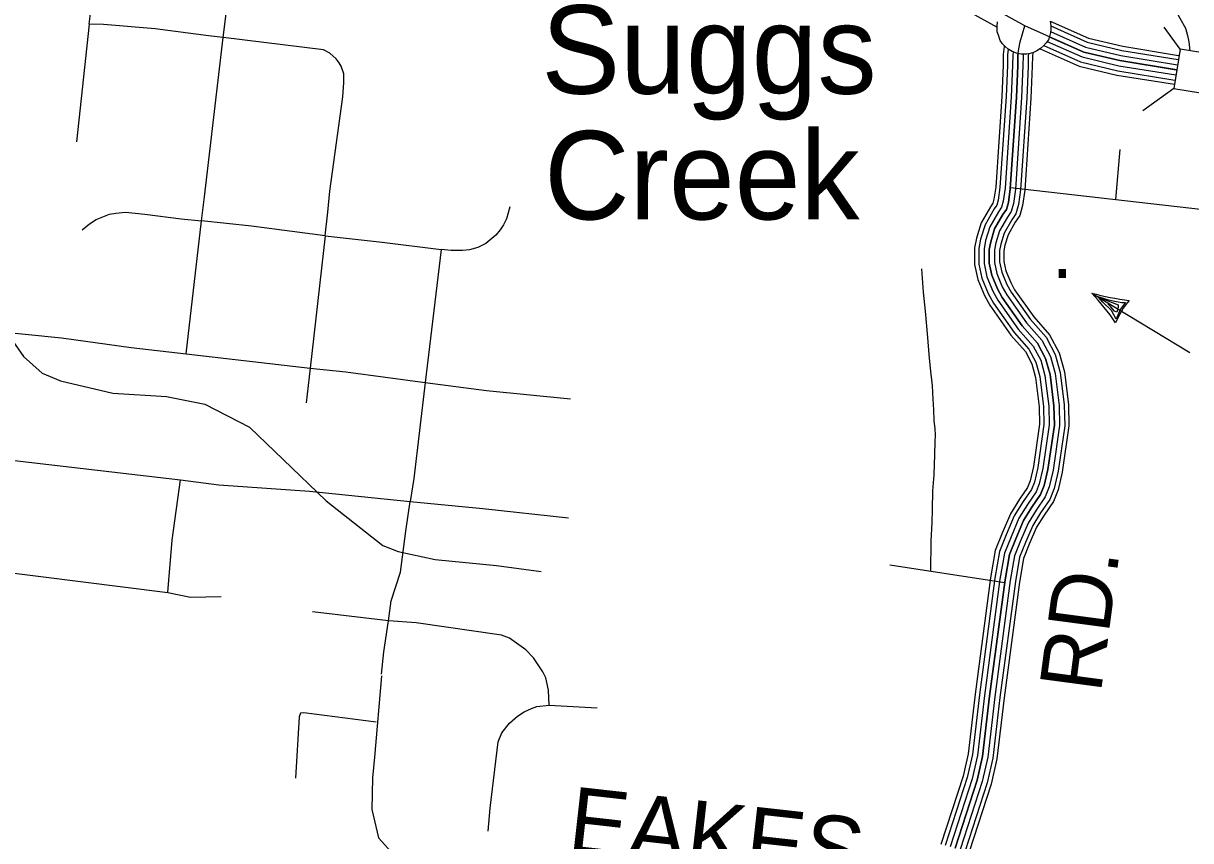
# Model space of a CAD drawing. Extents: x 1788175 to 1969470, y 584502 to 738744.
# Drawn here: x 1816177 to 1823147, y 645368 to 650246 of the extents above; entities that cross this region are included whole.
import ezdxf

# ---------------------------------------------------------------- set-up
doc = ezdxf.new("R2010")
doc.units = 0
for name, color, linetype in [('DESIGN - ROW - Right-of-Way and Easement Labels', 7, 'Continuous'), ('DESIGN - TRANSPORTATION - Text', 7, 'Continuous'), ('DESIGN - UTILITIES - Cable (Overhead) with Text', 7, 'Continuous'), ('DESIGN - UTILITIES - Cable (Underground) with Text', 7, 'Continuous'), ('SURVEY - CONTOURS - Index with Text', 7, 'Continuous'), ('SURVEY - DRAINAGE - Storm Sewer', 7, 'Continuous'), ('SURVEY - TRANSPORTATION - Roads', 7, 'Continuous'), ('SURVEY - VEGETATION - Features with Text', 7, 'Continuous')]:
    doc.layers.add(name, color=color, linetype=linetype)

msp = doc.modelspace()

# ---------------------------------------------------------------- linework, layer by layer
at = {"layer": 'DESIGN - TRANSPORTATION - Text'}
for points in [[(1822434.2, 650808.2), (1822477.6, 650779.4), (1822503.8, 650750.3), (1822541.7, 650700.7), (1822568, 650674.5), (1822600, 650648.2), (1822643.8, 650627.8), (1822675.8, 650616.1), (1822705, 650598.6), (1822742.9, 650578.2), (1822789.6, 650554.9), (1822839.1, 650525.8), (1822906.2, 650487.8), (1822947, 650458.7), (1822984.9, 650426.6), (1823049, 650339.2), (1823081.1, 650277.9), (1823116.1, 650216.7), (1823127.8, 650173), (1823136.5, 650135.1), (1823142.1, 650082)], [(1816114.6, 648350.2), (1816178.8, 648258.4), (1816288.8, 648157.5), (1816398.8, 648111.6), (1816710.5, 648038.2), (1817031.3, 648019.8), (1817260.5, 647974), (1817526.3, 647836.3), (1817728, 647643.6), (1817984.6, 647395.9), (1818323.8, 647129.8), (1818415.5, 647093.1), (1818635.5, 647047.2), (1819002.2, 647010.5), (1819268, 646973.8)]]:
    msp.add_lwpolyline(points, dxfattribs=at)
at = {"layer": 'DESIGN - UTILITIES - Cable (Overhead) with Text'}
for p, q in [((1822555.6, 648636.7), (1823141.2, 648282.6)), ((1822585.7, 648618.4), (1822641.2, 648599.7)), ((1822622.6, 648581.2), (1822597.1, 648612.7)), ((1822597.1, 648612.7), (1822714.1, 648566.8)), ((1822641.2, 648599.7), (1822692, 648587.5)), ((1822673.8, 648532.9), (1822622.6, 648581.2)), ((1822670.3, 648553.7), (1822652.7, 648571.7)), ((1822692.5, 648529.1), (1822670.3, 648553.7)), ((1822702.4, 648479.8), (1822673.8, 648532.9)), ((1822692, 648587.5), (1822736.1, 648580.7)), ((1822706.3, 648523.2), (1822692.5, 648529.1)), ((1822726.5, 648538.2), (1822702.4, 648479.8)), ((1822713.7, 648549.7), (1822706.3, 648523.2)), ((1822714.1, 648566.8), (1822713.7, 648549.7)), ((1822757, 648580.4), (1822726.5, 648538.2)), ((1822736.1, 648580.7), (1822757, 648580.4))]:
    msp.add_line(p, q, dxfattribs=at)
for centre, radius, start, end in [((1822967.1, 650133.4), 1552.3, 254.62844, 263.05621), ((1821551, 647681.3), 1386.4, 34.12013, 43.55867), ((1823189.7, 648253.3), 532.3, 140.41166, 157.27006)]:
    msp.add_arc(centre, radius, start, end, dxfattribs=at)
at = {"layer": 'SURVEY - CONTOURS - Index with Text'}
for points in [[(1823063.4, 649968.8), (1822723.7, 650023.9), (1822509.3, 650074.9), (1822155.9, 650231.9), (1820814.4, 650974.9)], [(1820771.9, 650898.2), (1821991.9, 650222.5)], [(1821740.2, 645323.2), (1821872.2, 645729.1), (1821904.3, 645871), (1821946.4, 646230.8), (1822038.7, 646924.5), (1822064.8, 647076.5), (1822102.8, 647170.5), (1822148.8, 647278.4), (1822198.8, 647358.4), (1822250.7, 647434.4), (1822272.7, 647488.4), (1822294.8, 647584.3), (1822332.9, 647848.2), (1822330, 647963.8), (1822307.1, 648150.1), (1822280.2, 648246.8), (1822232.5, 648337.8), (1822141.5, 648439.9), (1822021.8, 648609.7), (1821994, 648660.9), (1821959.3, 648743.3), (1821944, 648815.6), (1821944.1, 648860.4), (1821944.1, 648897.2), (1821952.8, 648942.8), (1821976.1, 649019.5), (1822026.1, 649105.5), (1822046.1, 649135.5), (1822058.1, 649177.5), (1822069.8, 649259.3), (1822106.4, 649805.2), (1822114.5, 649993.1), (1822115.4, 650055), (1822119.9, 650094), (1822128.6, 650135.1), (1822155.9, 650231.9)], [(1822308.5, 650259), (1822537.2, 650157.4), (1822740.7, 650109), (1823074.2, 650054.9)], [(1822310.4, 650197.2), (1822519.3, 650104.4), (1822729.8, 650054.3), (1823068.1, 649999.5)], [(1822312.1, 650230.4), (1822529.3, 650133.9), (1822735.8, 650084.7), (1823072.3, 650030.2)], [(1822290.2, 650138.3), (1822499.4, 650045.4), (1822717.6, 649993.5), (1823057.9, 649938.3)], [(1822302.8, 650166.6), (1822509.3, 650074.9), (1822723.7, 650023.9), (1823061.1, 649969.2)], [(1822034.1, 650112.2), (1822033.2, 650108.1), (1822027.7, 650060.7), (1822026.8, 649995.7), (1822018.8, 649810), (1821982.5, 649268.5), (1821972.1, 649195.9), (1821965.5, 649172.8), (1821951.6, 649151.9), (1821895.1, 649054.8), (1821867.5, 648963.8), (1821856.4, 648905.5), (1821856.4, 648860.5), (1821856.3, 648806.5), (1821875.2, 648717), (1821914.8, 648622.8), (1821947.1, 648563.4), (1822072.7, 648385.2), (1822159.8, 648287.6), (1822198.1, 648214.3), (1822220.8, 648132.8), (1822242.4, 647957.4), (1822245, 647853.4), (1822208.5, 647600.4), (1822188.8, 647514.9), (1822173, 647476.2), (1822125.3, 647406.4), (1822070.8, 647319.1), (1822021.8, 647204.1), (1821979.9, 647100.6), (1821952, 646937.7), (1821859.4, 646241.7), (1821817.7, 645885.8), (1821787.6, 645752.3), (1821655.2, 645345.5)], [(1822057.3, 650092.3), (1822053.4, 650059.1), (1822052.5, 649994.9), (1822044.5, 649808.6), (1822008.1, 649265.8), (1821997.3, 649190.5), (1821989.1, 649161.8), (1821973.4, 649138.3), (1821918.9, 649044.5), (1821892.5, 648957.6), (1821882.1, 648903.1), (1821882.1, 648860.4), (1821882, 648809.2), (1821899.8, 648724.7), (1821938, 648634), (1821969, 648577), (1822092.9, 648401.3), (1822181.1, 648302.3), (1822222.2, 648223.8), (1822246.1, 648137.9), (1822268.1, 647959.3), (1822270.8, 647851.9), (1822233.8, 647595.7), (1822213.4, 647507.1), (1822195.8, 647463.9), (1822146.9, 647392.3), (1822093.6, 647307.2), (1822045.5, 647194.2), (1822004.8, 647093.5), (1821977.4, 646933.9), (1821884.9, 646238.5), (1821843.1, 645881.5), (1821812.4, 645745.5), (1821680.1, 645338.9)], [(1822086.6, 650076.4), (1822084.4, 650057.1), (1822083.5, 649994), (1822075.4, 649806.9), (1822039, 649262.6), (1822027.7, 649184), (1822017.6, 649148.7), (1821999.7, 649121.9), (1821947.5, 649032), (1821922.6, 648950.2), (1821913.1, 648900.2), (1821913.1, 648860.4), (1821913, 648812.4), (1821929.5, 648734), (1821966, 648647.5), (1821995.4, 648593.4), (1822117.2, 648420.6), (1822206.8, 648320.1), (1822251.2, 648235.3), (1822276.6, 648144), (1822299.1, 647961.6), (1822301.8, 647850.1), (1822264.3, 647590), (1822243.1, 647497.7), (1822223.3, 647449.1), (1822172.8, 647375.4), (1822121.2, 647292.8), (1822074.1, 647182.3), (1822034.8, 647085), (1822008.1, 646929.2), (1821915.7, 646234.7), (1821873.7, 645876.2), (1821842.3, 645737.3), (1821710.1, 645331.1)], [(1822116.7, 650066.3), (1822115.4, 650055), (1822114.5, 649993.1), (1822106.4, 649805.2), (1822069.8, 649259.3), (1822058.1, 649177.5), (1822046.1, 649135.5), (1822026.1, 649105.5), (1821976.1, 649019.5), (1821952.8, 648942.8), (1821944.1, 648897.2), (1821944.1, 648860.4), (1821944, 648815.6), (1821959.3, 648743.3), (1821994, 648660.9), (1822021.8, 648609.7), (1822141.5, 648439.9), (1822232.5, 648337.8), (1822280.2, 648246.8), (1822307.1, 648150.1), (1822330, 647963.8), (1822332.9, 647848.2), (1822294.8, 647584.3), (1822272.7, 647488.4), (1822250.7, 647434.4), (1822198.8, 647358.4), (1822148.8, 647278.4), (1822102.8, 647170.5), (1822064.8, 647076.5), (1822038.7, 646924.5), (1821946.4, 646230.8), (1821904.3, 645871), (1821872.2, 645729.1), (1821740.2, 645323.2)], [(1822147.4, 650062.4), (1822146.4, 650053), (1822145.5, 649992.2), (1822137.3, 649803.5), (1822100.7, 649256.1), (1822088.5, 649171), (1822074.5, 649122.3), (1822052.4, 649089.1), (1822004.7, 649007.1), (1821982.9, 648935.3), (1821975.1, 648894.3), (1821975.1, 648860.4), (1821975, 648818.8), (1821989, 648752.6), (1822021.9, 648674.4), (1822048.1, 648626.1), (1822165.8, 648459.2), (1822258.1, 648355.6), (1822309.1, 648258.3), (1822337.6, 648156.1), (1822361, 647966.1), (1822363.9, 647846.4), (1822325.3, 647578.6), (1822302.4, 647479), (1822278.2, 647419.6), (1822224.7, 647341.4), (1822176.4, 647264), (1822131.4, 647158.6), (1822094.8, 647068), (1822069.4, 646919.9), (1821977.2, 646227), (1821934.9, 645865.8), (1821902.2, 645720.8), (1821770.2, 645315.3)], [(1822178.9, 650064.2), (1822177.3, 650051), (1822176.5, 649991.3), (1822168.3, 649801.8), (1822131.5, 649252.8), (1822118.8, 649164.5), (1822103, 649109.2), (1822078.7, 649072.7), (1822033.3, 648994.6), (1822013, 648927.9), (1822006.1, 648891.4), (1822006.1, 648860.3), (1822006, 648822), (1822018.7, 648761.9), (1822049.9, 648687.8), (1822074.5, 648642.5), (1822190.1, 648478.5), (1822283.8, 648373.4), (1822338.1, 648269.7), (1822368.1, 648162.2), (1822391.9, 647968.4), (1822395, 647844.5), (1822355.8, 647572.9), (1822332, 647469.6), (1822305.7, 647404.8), (1822250.7, 647324.5), (1822203.9, 647249.7), (1822160, 647146.7), (1822124.8, 647059.4), (1822100, 646915.2), (1822008, 646223.1), (1821965.5, 645860.5), (1821932.1, 645712.6), (1821800.2, 645307.5)], [(1822204.5, 650070.6), (1822202, 650049.4), (1822201.2, 649990.6), (1822193, 649800.4), (1822156.1, 649250.2), (1822143.1, 649159.3), (1822125.7, 649098.7), (1822099.7, 649059.6), (1822056.1, 648984.7), (1822037.1, 648922), (1822030.8, 648889.1), (1822030.8, 648860.3), (1822030.7, 648824.6), (1822042.4, 648769.3), (1822072.2, 648698.5), (1822095.5, 648655.6), (1822209.5, 648493.9), (1822304.3, 648387.6), (1822361.2, 648278.9), (1822392.4, 648167.1), (1822416.6, 647970.2), (1822419.7, 647843.1), (1822380.1, 647568.4), (1822355.7, 647462.1), (1822327.5, 647393.1), (1822271.4, 647310.9), (1822225.9, 647238.2), (1822182.9, 647137.2), (1822148.7, 647052.6), (1822124.5, 646911.5), (1822032.5, 646220.1), (1821989.9, 645856.4), (1821955.9, 645706), (1821824.2, 645301.2)], [(1822248.3, 650094.8), (1822481.2, 649991.4), (1822706.5, 649937.8), (1823049.5, 649882.2)], [(1822270.5, 650113.1), (1822489.4, 650015.9), (1822711.5, 649963.1), (1823052.1, 649907.8)]]:
    msp.add_lwpolyline(points, dxfattribs=at)
at = {"layer": 'SURVEY - DRAINAGE - Storm Sewer'}
for p, q in [((1823083.4, 650092.2), (1822989.3, 650222.8)), ((1823045.4, 649857.7), (1822861.2, 649724.9))]:
    msp.add_line(p, q, dxfattribs=at)
msp.add_lwpolyline([(1823317.9, 650054.2), (1823083.4, 650092.2), (1823045.4, 649857.7), (1823279.9, 649819.7)], close=True, dxfattribs=at)
at = {"layer": 'SURVEY - TRANSPORTATION - Roads'}
for points in [[(1816570.4, 650241), (1816587.4, 650385.4), (1816603.6, 650483.3), (1816613.8, 650570.2), (1816637.8, 650697.9), (1816646.7, 650764.1)], [(1817371, 650162.2), (1817419.2, 650558.4)], [(1816570.4, 650241), (1816493.5, 649538.8)], [(1816570.4, 650241), (1816493.5, 649538.8)], [(1817371, 650162.2), (1817283.4, 650172.5), (1816964, 650213.1), (1816654.6, 650240.2), (1816570.4, 650241)], [(1817258, 649211.6), (1817371, 650162.2)], [(1818061.7, 650010.4), (1818045.6, 650033.4), (1818007, 650067.5), (1817968.5, 650088.1), (1817371, 650162.2)], [(1817979.8, 648977), (1817995.6, 649118.9), (1818006, 649245.5), (1818085.4, 649807.2), (1818091.2, 649893), (1818090.6, 649944.7), (1818075.2, 649991.1), (1818061.7, 650010.4)], [(1822724.4, 649493.8), (1822697.4, 649195.4)], [(1822070.4, 649267.1), (1823292.3, 649127.4), (1823308.4, 649128.5), (1823328.3, 649130.5), (1823347.3, 649137.5), (1823377.6, 649153.8), (1823384.3, 649157.7), (1823440.1, 649205.9)], [(1817241, 649066.8), (1817258, 649211.6)], [(1819082.4, 649150.7), (1819062, 649078.8), (1819044.4, 649043.5), (1819024.1, 649013.8), (1818997.4, 648982.6), (1818937.5, 648931.3), (1818891, 648908.2), (1818841.3, 648893.5), (1818799.9, 648889.7), (1818732.3, 648890.1), (1818671.1, 648897.3)], [(1816527.9, 649014.4), (1816572.4, 649049.9), (1816611.3, 649075.5), (1816692.1, 649106.4), (1816728.7, 649114.2), (1816787.2, 649119.4), (1816903.3, 649107.8), (1817118.7, 649079.4), (1817241, 649066.8)], [(1817148.5, 648273.3), (1817241, 649066.8)], [(1817979.8, 648977), (1817538.8, 649035), (1817241, 649066.8)], [(1817979.8, 648977), (1817888.8, 648187.5)], [(1817979.8, 648977), (1818320.2, 648939.9), (1818671.1, 648897.3)], [(1818671.1, 648897.3), (1818576, 648103.1)], [(1821539.9, 648780.3), (1821549.4, 648640.9), (1821561.6, 648528.9), (1821575.2, 648371.9), (1821583.6, 648269.9), (1821592.3, 648187.4), (1821602.6, 648083.4), (1821607.5, 648003), (1821610.7, 647940.2), (1821613.8, 647875.6), (1821619, 647826.5), (1821620.6, 647791.2), (1821620.1, 647746.2), (1821617.5, 647671.9), (1821612.5, 647550.7), (1821605.8, 647457), (1821602.8, 647343.6), (1821602, 647267.3), (1821595.2, 647156), (1821593.2, 646975.7)], [(1814987.4, 648531.9), (1815167.8, 648510.9), (1815424.6, 648487.7), (1815581.3, 648461), (1815988.4, 648411.2), (1816405.5, 648369.7), (1816820.2, 648311.4), (1817148.5, 648273.3)], [(1817148.5, 648273.3), (1817888.8, 648187.5)], [(1817888.8, 648187.5), (1817865.3, 647981.2)], [(1817888.8, 648187.5), (1818101.7, 648165.3), (1818576, 648103.1)], [(1818576, 648103.1), (1818507.5, 647530.5), (1818486.4, 647391.5)], [(1818576, 648103.1), (1818942.7, 648054.3), (1819443.5, 648005.9)], [(1814897.5, 647796.6), (1816124.6, 647637.6), (1817115.3, 647521)], [(1817064.7, 647162), (1817115.3, 647521)], [(1817115.3, 647521), (1817344.1, 647491.4), (1817885.3, 647454.4), (1818486.4, 647391.5)], [(1818459.8, 647215.1), (1818486.4, 647391.5)], [(1818486.4, 647391.5), (1818920.1, 647350.7), (1819431.4, 647294.8)], [(1818356.3, 646680.2), (1818373.7, 646798.8), (1818429.6, 646969.9), (1818459.8, 647215.1)], [(1817040, 646848.3), (1817064.7, 647162)], [(1814967.7, 647109), (1817040, 646848.3)], [(1822036.4, 646907.2), (1821351, 647013.1)], [(1817040, 646848.3), (1817174.6, 646821.8), (1817358.5, 646825.1)], [(1818356.3, 646680.2), (1817903.4, 646734.2)], [(1818315.6, 646361.1), (1818329, 646495.8), (1818356.3, 646680.2)], [(1819315.8, 646176.1), (1819312.4, 646266.1), (1819296, 646340.8), (1819279.6, 646376.5), (1819223.6, 646458.4), (1819176.6, 646506.3), (1819079.5, 646576), (1819031.1, 646595.5), (1818521.9, 646667.3), (1818356.3, 646680.2)], [(1818315.5, 646352.7), (1818272.7, 645865.9), (1818262, 645742.8), (1818258.3, 645554), (1818298.4, 645385.6), (1818679.4, 644961.9)], [(1818951.5, 645424.1), (1818964.3, 645562.7), (1819011, 645957.5), (1819034.6, 646011.6), (1819079.2, 646070), (1819127, 646110.5), (1819167.9, 646136.1), (1819211.1, 646157.7), (1819242.2, 646169.6), (1819315.8, 646176.1)], [(1819315.8, 646176.1), (1819603.8, 646160.6)], [(1818284.1, 646075.6), (1817851.8, 646131.9), (1817831.3, 646129.6), (1817823.6, 646107.5), (1817802.1, 645740.3)]]:
    msp.add_lwpolyline(points, dxfattribs=at)
at = {"layer": 'SURVEY - VEGETATION - Features with Text'}
msp.add_lwpolyline([(1822308.6, 650258.7), (1822312.1, 650231.4), (1822312.1, 650212.2), (1822309.7, 650190.8), (1822303.3, 650168.1), (1822297.1, 650148.2), (1822284.3, 650129.7), (1822268.9, 650111.1), (1822250.9, 650096.6), (1822228.9, 650081.6), (1822208.7, 650071.9), (1822189.1, 650066.2), (1822168, 650062.2), (1822135.4, 650062.5), (1822106.9, 650068.4), (1822081.7, 650078.4), (1822058, 650091.7), (1822038.3, 650107.7), (1822022.9, 650123.9), (1822010.1, 650144.5), (1821998.8, 650174.9), (1821992.2, 650196.4), (1821991.8, 650229.7), (1821993.4, 650256.1)], dxfattribs=at)

# ---------------------------------------------------------------- texts
at = {"layer": 'DESIGN - ROW - Right-of-Way and Easement Labels'}
for s, height, rotation, p in [('RD.', 370, 82.42184, (1822610, 646244.1)), ('EAKES-', 396.01, 353.63007, (1819418.5, 645298.3))]:
    msp.add_text(s, height=height, rotation=rotation, dxfattribs=at).set_placement(p)
at = {"layer": 'DESIGN - UTILITIES - Cable (Underground) with Text'}
msp.add_text('.', height=343, dxfattribs=at).set_placement((1822316.4, 648726.4))
at = {"layer": 'SURVEY - VEGETATION - Features with Text'}
for s, p in [('Suggs', (1819269.4, 649826)), ('Creek', (1819286.5, 649075.9))]:
    msp.add_text(s, height=528, dxfattribs=at).set_placement(p)

doc.saveas('drawing.dxf')
